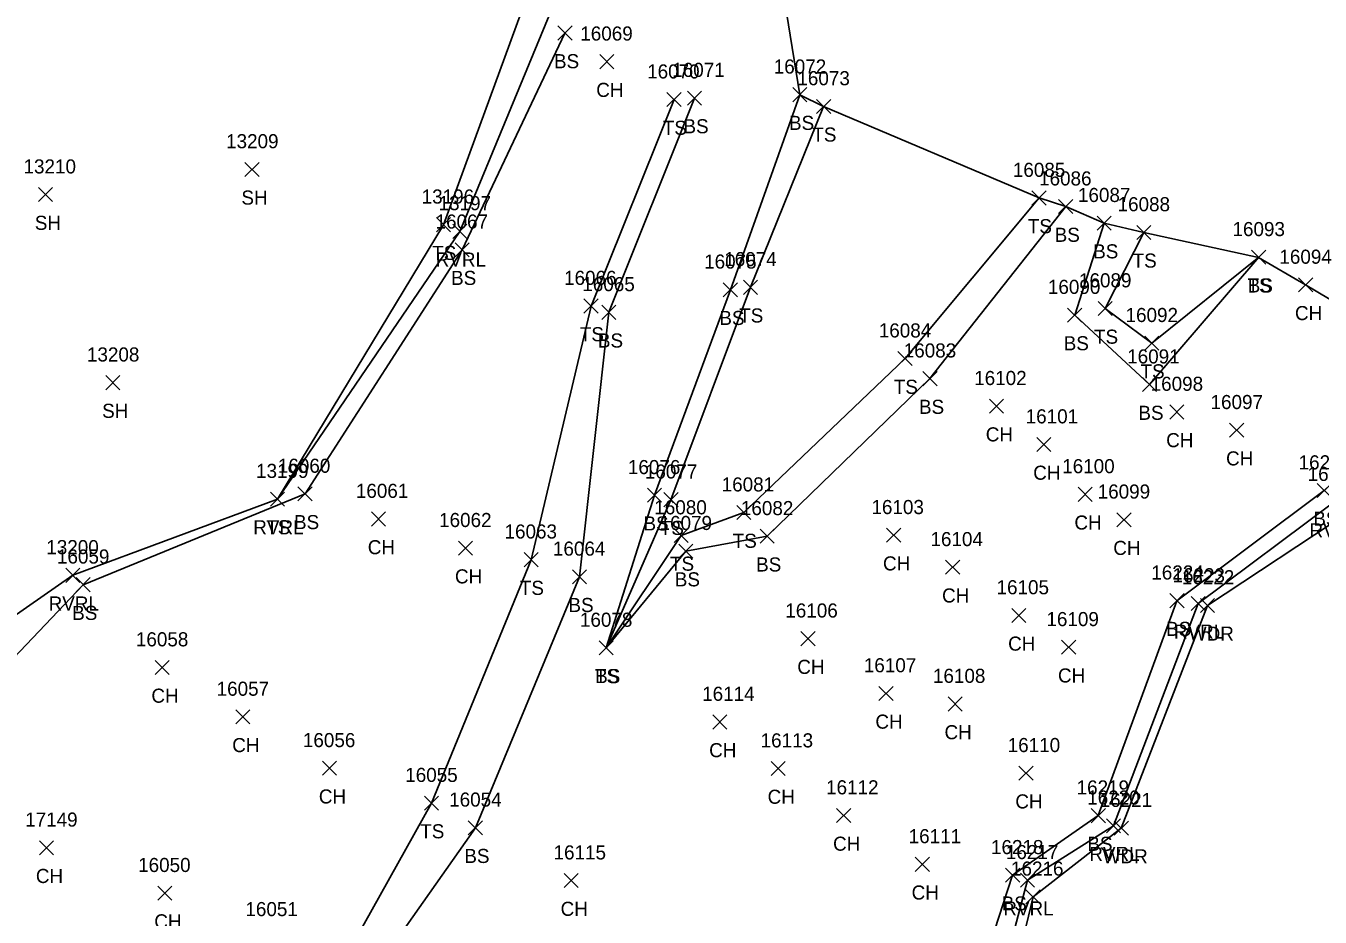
# Model space of a CAD drawing. Extents: x 1482574 to 1485769, y 580696 to 595649.
# Drawn here: x 1483999 to 1484182.5, y 583260.8 to 583387.2 of the extents above; entities that cross this region are included whole.
import ezdxf

# ---------------------------------------------------------------- set-up
doc = ezdxf.new("R2010")
doc.units = 0
for name, color, linetype in [('L_A', 7, 'Continuous'), ('L_I', 7, 'Continuous'), ('L_TIC', 7, 'Continuous'), ('LAWA', 7, 'Continuous'), ('LAWE', 7, 'Continuous'), ('LELB', 7, 'Continuous'), ('LSOGP', 7, 'Continuous')]:
    doc.layers.add(name, color=color, linetype=linetype)

msp = doc.modelspace()

# ---------------------------------------------------------------- linework, layer by layer
at = {"layer": 'L_TIC'}
for points in [[(1484074.41, 583385.22), (1484076.41, 583387.22)], [(1484076.41, 583385.22), (1484074.41, 583387.22)], [(1484080.35, 583381.15), (1484082.35, 583383.15)], [(1484082.35, 583381.15), (1484080.35, 583383.15)], [(1484089.87, 583375.77), (1484091.87, 583377.77)], [(1484091.87, 583375.77), (1484089.87, 583377.77)], [(1484092.77, 583375.99), (1484094.77, 583377.99)], [(1484094.77, 583375.99), (1484092.77, 583377.99)], [(1484107.72, 583376.47), (1484109.72, 583378.47)], [(1484109.72, 583376.47), (1484107.72, 583378.47)], [(1484111.08, 583374.81), (1484113.08, 583376.81)], [(1484113.08, 583374.81), (1484111.08, 583376.81)], [(1484030.04, 583365.87), (1484032.04, 583367.87)], [(1484032.04, 583365.87), (1484030.04, 583367.87)], [(1484000.75, 583362.29), (1484002.75, 583364.29)], [(1484002.75, 583362.29), (1484000.75, 583364.29)], [(1484141.62, 583361.81), (1484143.62, 583363.81)], [(1484143.62, 583361.81), (1484141.62, 583363.81)], [(1484145.4, 583360.59), (1484147.4, 583362.59)], [(1484147.4, 583360.59), (1484145.4, 583362.59)], [(1484057.17, 583358.02), (1484059.17, 583360.02)], [(1484059.17, 583358.02), (1484057.17, 583360.02)], [(1484150.86, 583358.24), (1484152.86, 583360.24)], [(1484152.86, 583358.24), (1484150.86, 583360.24)], [(1484059.51, 583357.08), (1484061.51, 583359.08)], [(1484061.51, 583357.08), (1484059.51, 583359.08)], [(1484156.48, 583356.93), (1484158.48, 583358.93)], [(1484158.48, 583356.93), (1484156.48, 583358.93)], [(1484059.82, 583354.47), (1484061.82, 583356.47)], [(1484061.82, 583354.47), (1484059.82, 583356.47)], [(1484172.77, 583353.4), (1484174.77, 583355.4)], [(1484174.77, 583353.4), (1484172.77, 583355.4)], [(1484172.77, 583353.4), (1484174.77, 583355.4)], [(1484174.77, 583353.4), (1484172.77, 583355.4)], [(1484097.86, 583348.79), (1484099.86, 583350.79)], [(1484099.86, 583348.79), (1484097.86, 583350.79)], [(1484100.7, 583349.14), (1484102.7, 583351.14)], [(1484102.7, 583349.14), (1484100.7, 583351.14)], [(1484179.42, 583349.48), (1484181.42, 583351.48)], [(1484181.42, 583349.48), (1484179.42, 583351.48)], [(1484078.1, 583346.48), (1484080.1, 583348.48)], [(1484080.1, 583346.48), (1484078.1, 583348.48)], [(1484080.64, 583345.59), (1484082.64, 583347.59)], [(1484082.64, 583345.59), (1484080.64, 583347.59)], [(1484146.68, 583345.2), (1484148.68, 583347.2)], [(1484148.68, 583345.2), (1484146.68, 583347.2)], [(1484151.01, 583346.13), (1484153.01, 583348.13)], [(1484153.01, 583346.13), (1484151.01, 583348.13)], [(1484157.6, 583341.21), (1484159.6, 583343.21)], [(1484159.6, 583341.21), (1484157.6, 583343.21)], [(1484122.62, 583339.02), (1484124.62, 583341.02)], [(1484124.62, 583339.02), (1484122.62, 583341.02)], [(1484010.3, 583335.61), (1484012.3, 583337.61)], [(1484012.3, 583335.61), (1484010.3, 583337.61)], [(1484126.16, 583336.18), (1484128.16, 583338.18)], [(1484128.16, 583336.18), (1484126.16, 583338.18)], [(1484157.27, 583335.33), (1484159.27, 583337.33)], [(1484159.27, 583335.33), (1484157.27, 583337.33)], [(1484135.58, 583332.27), (1484137.58, 583334.27)], [(1484137.58, 583332.27), (1484135.58, 583334.27)], [(1484161.17, 583331.45), (1484163.17, 583333.45)], [(1484163.17, 583331.45), (1484161.17, 583333.45)], [(1484169.65, 583328.86), (1484171.65, 583330.86)], [(1484171.65, 583328.86), (1484169.65, 583330.86)], [(1484142.31, 583326.83), (1484144.31, 583328.83)], [(1484144.31, 583326.83), (1484142.31, 583328.83)], [(1484033.64, 583319.09), (1484035.64, 583321.09)], [(1484035.64, 583319.09), (1484033.64, 583321.09)], [(1484033.64, 583319.09), (1484035.64, 583321.09)], [(1484035.64, 583319.09), (1484033.64, 583321.09)], [(1484037.55, 583319.82), (1484039.55, 583321.82)], [(1484039.55, 583319.82), (1484037.55, 583321.82)], [(1484087.1, 583319.63), (1484089.1, 583321.63)], [(1484089.1, 583319.63), (1484087.1, 583321.63)], [(1484089.44, 583319), (1484091.44, 583321)], [(1484091.44, 583319), (1484089.44, 583321)], [(1484148.15, 583319.76), (1484150.15, 583321.76)], [(1484150.15, 583319.76), (1484148.15, 583321.76)], [(1484182.07, 583320.3), (1484184.07, 583322.3)], [(1484184.07, 583320.3), (1484182.07, 583322.3)], [(1484099.78, 583317.17), (1484101.78, 583319.17)], [(1484101.78, 583317.17), (1484099.78, 583319.17)], [(1484047.96, 583316.26), (1484049.96, 583318.26)], [(1484049.96, 583316.26), (1484047.96, 583318.26)], [(1484153.67, 583316.16), (1484155.67, 583318.16)], [(1484155.67, 583316.16), (1484153.67, 583318.16)], [(1484090.89, 583313.92), (1484092.89, 583315.92)], [(1484092.89, 583313.92), (1484090.89, 583315.92)], [(1484103.07, 583313.81), (1484105.07, 583315.81)], [(1484105.07, 583313.81), (1484103.07, 583315.81)], [(1484121.01, 583313.96), (1484123.01, 583315.96)], [(1484123.01, 583313.96), (1484121.01, 583315.96)], [(1484060.32, 583312.12), (1484062.32, 583314.12)], [(1484062.32, 583312.12), (1484060.32, 583314.12)], [(1484091.54, 583311.7), (1484093.54, 583313.7)], [(1484093.54, 583311.7), (1484091.54, 583313.7)], [(1484069.6, 583310.49), (1484071.6, 583312.49)], [(1484071.6, 583310.49), (1484069.6, 583312.49)], [(1484004.63, 583308.27), (1484006.63, 583310.27)], [(1484006.63, 583308.27), (1484004.63, 583310.27)], [(1484076.46, 583308.06), (1484078.46, 583310.06)], [(1484078.46, 583308.06), (1484076.46, 583310.06)], [(1484129.38, 583309.41), (1484131.38, 583311.41)], [(1484131.38, 583309.41), (1484129.38, 583311.41)], [(1484006.1, 583306.94), (1484008.1, 583308.94)], [(1484008.1, 583306.94), (1484006.1, 583308.94)], [(1484161.18, 583304.67), (1484163.18, 583306.67)], [(1484163.18, 583304.67), (1484161.18, 583306.67)], [(1484164.17, 583304.28), (1484166.17, 583306.28)], [(1484166.17, 583304.28), (1484164.17, 583306.28)], [(1484165.5, 583304), (1484167.5, 583306)], [(1484167.5, 583304), (1484165.5, 583306)], [(1484138.75, 583302.58), (1484140.75, 583304.58)], [(1484140.75, 583302.58), (1484138.75, 583304.58)], [(1484108.86, 583299.28), (1484110.86, 583301.28)], [(1484110.86, 583299.28), (1484108.86, 583301.28)], [(1484080.25, 583297.97), (1484082.25, 583299.97)], [(1484082.25, 583297.97), (1484080.25, 583299.97)], [(1484080.25, 583297.97), (1484082.25, 583299.97)], [(1484082.25, 583297.97), (1484080.25, 583299.97)], [(1484145.82, 583298.06), (1484147.82, 583300.06)], [(1484147.82, 583298.06), (1484145.82, 583300.06)], [(1484017.29, 583295.19), (1484019.29, 583297.19)], [(1484019.29, 583295.19), (1484017.29, 583297.19)], [(1484119.93, 583291.51), (1484121.93, 583293.51)], [(1484121.93, 583291.51), (1484119.93, 583293.51)], [(1484129.73, 583290.01), (1484131.73, 583292.01)], [(1484131.73, 583290.01), (1484129.73, 583292.01)], [(1484028.74, 583288.18), (1484030.74, 583290.18)], [(1484030.74, 583288.18), (1484028.74, 583290.18)], [(1484096.36, 583287.46), (1484098.36, 583289.46)], [(1484098.36, 583287.46), (1484096.36, 583289.46)], [(1484041.02, 583280.89), (1484043.02, 583282.89)], [(1484043.02, 583280.89), (1484041.02, 583282.89)], [(1484104.65, 583280.85), (1484106.65, 583282.85)], [(1484106.65, 583280.85), (1484104.65, 583282.85)], [(1484139.77, 583280.19), (1484141.77, 583282.19)], [(1484141.77, 583280.19), (1484139.77, 583282.19)], [(1484055.48, 583275.95), (1484057.48, 583277.95)], [(1484057.48, 583275.95), (1484055.48, 583277.95)], [(1484113.93, 583274.19), (1484115.93, 583276.19)], [(1484115.93, 583274.19), (1484113.93, 583276.19)], [(1484150.03, 583274.17), (1484152.03, 583276.17)], [(1484152.03, 583274.17), (1484150.03, 583276.17)], [(1484061.7, 583272.45), (1484063.7, 583274.45)], [(1484063.7, 583272.45), (1484061.7, 583274.45)], [(1484152.18, 583272.74), (1484154.18, 583274.74)], [(1484154.18, 583272.74), (1484152.18, 583274.74)], [(1484153.29, 583272.4), (1484155.29, 583274.4)], [(1484155.29, 583272.4), (1484153.29, 583274.4)], [(1484000.9, 583269.61), (1484002.9, 583271.61)], [(1484002.9, 583269.61), (1484000.9, 583271.61)], [(1484125.07, 583267.26), (1484127.07, 583269.26)], [(1484127.07, 583267.26), (1484125.07, 583269.26)], [(1484137.88, 583265.71), (1484139.88, 583267.71)], [(1484139.88, 583265.71), (1484137.88, 583267.71)], [(1484075.3, 583264.95), (1484077.3, 583266.95)], [(1484077.3, 583264.95), (1484075.3, 583266.95)], [(1484139.99, 583265), (1484141.99, 583267)], [(1484141.99, 583265), (1484139.99, 583267)], [(1484017.69, 583263.17), (1484019.69, 583265.17)], [(1484019.69, 583263.17), (1484017.69, 583265.17)], [(1484140.77, 583262.66), (1484142.77, 583264.66)], [(1484142.77, 583262.66), (1484140.77, 583264.66)]]:
    msp.add_lwpolyline(points, dxfattribs=at)
at = {"layer": 'LAWA'}
msp.add_lwpolyline([(1484201.41, 583061.3), (1484160.74, 583100.74), (1484150.24, 583111.36), (1484136.57, 583134.41), (1484137.54, 583170.58), (1484134.45, 583211.55), (1484137.37, 583245.24), (1484141.77, 583263.66), (1484154.29, 583273.4), (1484166.5, 583305), (1484186.71, 583318.32)], dxfattribs=at)
at = {"layer": 'LAWE'}
for points in [[(1484096.51, 583594.8), (1484124.11, 583550.5), (1484141.62, 583514.22), (1484141.7, 583495.5), (1484137.47, 583476.54), (1484124.63, 583457.15), (1484113.5, 583428.7), (1484104.65, 583402.59), (1484092.97, 583397.84), (1484086.3, 583397.24), (1484074.61, 583392.28), (1484060.51, 583358.08), (1484034.64, 583320.09), (1484005.63, 583309.27), (1483981.32, 583292.35), (1483974.4, 583292.08), (1483973.51, 583273.55)], [(1484296.89, 582997.2), (1484267.68, 583013.86), (1484240.18, 583031.57), (1484214.6, 583050.38), (1484199, 583059.94), (1484160.06, 583094.58), (1484146.93, 583106.74), (1484134.8, 583132.92), (1484133.67, 583169.13), (1484133.08, 583211.04), (1484135.42, 583244.85), (1484140.99, 583266), (1484153.18, 583273.74), (1484165.17, 583305.28), (1484184.4, 583319.66), (1484206.14, 583339.52)]]:
    msp.add_lwpolyline(points, dxfattribs=at)
at = {"layer": 'LELB'}
for points in [[(1484027.32, 583512.52), (1484036.92, 583502.64), (1484059.3, 583465.23), (1484071.62, 583424.43), (1484070.61, 583393.07), (1484058.17, 583359.02), (1484034.64, 583320.09)], [(1484134.32, 583041.83), (1484124.78, 583054.91), (1484117.02, 583058.63), (1484101.02, 583072.3), (1484085.52, 583086.06), (1484074.21, 583096.81), (1484059.27, 583112.71), (1484034.01, 583132.93), (1484019.38, 583154.26), (1484003.66, 583168.66), (1483989.55, 583189.28), (1483976.67, 583206.55), (1483964.81, 583226.25), (1483962.44, 583244.35), (1483964.82, 583257.93), (1483978.41, 583277.75), (1484007.1, 583307.94), (1484038.55, 583320.82), (1484060.82, 583355.47), (1484075.41, 583386.22)], [(1483964.81, 583226.25), (1483977.02, 583226.36), (1483988.99, 583207.71), (1484008.76, 583183.69), (1484015.75, 583182.85), (1484021.37, 583205.9), (1484030.56, 583228.26), (1484044.05, 583246.92), (1484062.7, 583273.45), (1484077.46, 583309.06), (1484081.64, 583346.59), (1484093.77, 583376.99)], [(1483977.02, 583226.36), (1483991.96, 583210), (1484012.43, 583191.18), (1484017.11, 583206.09), (1484020.76, 583232.59), (1484040.77, 583248.79), (1484056.48, 583276.95), (1484070.6, 583311.49), (1484079.1, 583347.48), (1484090.87, 583376.77)], [(1484108.72, 583377.47), (1484098.86, 583349.79), (1484088.1, 583320.63), (1484081.25, 583298.97), (1484092.54, 583312.7), (1484104.07, 583314.81), (1484127.16, 583337.18), (1484146.4, 583361.59)], [(1484112.08, 583375.81), (1484101.7, 583350.14), (1484090.44, 583320), (1484081.25, 583298.97), (1484091.89, 583314.92), (1484100.78, 583318.17), (1484123.62, 583340.02), (1484142.62, 583362.81)], [(1484151.86, 583359.24), (1484147.68, 583346.2), (1484158.27, 583336.33), (1484173.77, 583354.4)], [(1484157.48, 583357.93), (1484152.01, 583347.13), (1484158.6, 583342.21), (1484173.77, 583354.4)], [(1484295.39, 582993.52), (1484266.04, 583009.36), (1484238.93, 583028.7), (1484213.89, 583047.93), (1484197.36, 583058.66), (1484159.37, 583086.86), (1484140.8, 583102.64), (1484137.72, 583109.82), (1484131.28, 583132.4), (1484130.58, 583168.28), (1484131.66, 583209.65), (1484131.19, 583243.18), (1484138.88, 583266.71), (1484151.03, 583275.17), (1484162.18, 583305.67), (1484183.07, 583321.3), (1484204.49, 583341.55)]]:
    msp.add_lwpolyline(points, dxfattribs=at)
at = {"layer": 'LSOGP'}
msp.add_lwpolyline([(1484096.51, 583594.8), (1484124.11, 583550.5), (1484141.62, 583514.22), (1484141.7, 583495.5), (1484137.47, 583476.54), (1484124.63, 583457.15), (1484113.5, 583428.7), (1484104.65, 583402.59), (1484104.65, 583402.59), (1484108.72, 583377.46), (1484112.07, 583375.81), (1484142.62, 583362.81), (1484146.4, 583361.59), (1484151.86, 583359.23), (1484157.47, 583357.92), (1484173.76, 583354.39), (1484180.41, 583350.47), (1484187.16, 583346.48)], dxfattribs=at)

# ---------------------------------------------------------------- texts
at = {"layer": 'L_A'}
for s, p in [('BS', (1484073.85, 583381.22)), ('CH', (1484079.84, 583377.15)), ('BS', (1484092.21, 583371.99)), ('BS', (1484107.17, 583372.47)), ('TS', (1484089.28, 583371.77)), ('TS', (1484110.48, 583370.81)), ('SH', (1484029.53, 583361.87)), ('SH', (1484000.24, 583358.29)), ('TS', (1484141.03, 583357.81)), ('BS', (1484144.84, 583356.59)), ('TS', (1484056.58, 583354.02)), ('BS', (1484150.3, 583354.24)), ('RVRL', (1484057.08, 583353.08)), ('TS', (1484155.89, 583352.93)), ('BS', (1484059.26, 583350.47)), ('TS', (1484172.18, 583349.4)), ('BS', (1484172.21, 583349.4)), ('BS', (1484097.3, 583344.79)), ('TS', (1484100.11, 583345.14)), ('CH', (1484178.91, 583345.48)), ('TS', (1484077.51, 583342.48)), ('BS', (1484080.08, 583341.59)), ('BS', (1484146.12, 583341.2)), ('TS', (1484150.42, 583342.13)), ('TS', (1484157.01, 583337.21)), ('TS', (1484122.03, 583335.02)), ('SH', (1484009.79, 583331.61)), ('BS', (1484125.6, 583332.18)), ('BS', (1484156.71, 583331.33)), ('CH', (1484135.07, 583328.27)), ('CH', (1484160.65, 583327.45)), ('CH', (1484169.14, 583324.86)), ('CH', (1484141.8, 583322.83)), ('RVRL', (1484031.21, 583315.09)), ('TS', (1484033.05, 583315.09)), ('BS', (1484036.99, 583315.82)), ('BS', (1484086.54, 583315.63)), ('TS', (1484088.85, 583315)), ('CH', (1484147.64, 583315.76)), ('BS', (1484181.51, 583316.3)), ('TS', (1484099.19, 583313.17)), ('RVRL', (1484180.97, 583314.66)), ('CH', (1484047.45, 583312.26)), ('CH', (1484153.15, 583312.16)), ('TS', (1484090.3, 583309.92)), ('BS', (1484102.51, 583309.81)), ('CH', (1484120.5, 583309.96)), ('CH', (1484059.81, 583308.12)), ('BS', (1484090.98, 583307.7)), ('TS', (1484069.01, 583306.49)), ('RVRL', (1484002.2, 583304.27)), ('BS', (1484075.9, 583304.06)), ('CH', (1484128.87, 583305.41)), ('BS', (1484005.54, 583302.94)), ('BS', (1484160.62, 583300.67)), ('CH', (1484138.24, 583298.58)), ('RVRL', (1484161.74, 583300.28)), ('WDR', (1484163.86, 583300)), ('CH', (1484108.35, 583295.28)), ('TS', (1484079.66, 583293.97)), ('BS', (1484079.69, 583293.97)), ('CH', (1484145.31, 583294.06)), ('CH', (1484016.77, 583291.19)), ('CH', (1484119.42, 583287.51)), ('CH', (1484129.22, 583286.01)), ('CH', (1484028.23, 583284.18)), ('CH', (1484095.85, 583283.46)), ('CH', (1484040.51, 583276.89)), ('CH', (1484104.14, 583276.85)), ('CH', (1484139.26, 583276.19)), ('TS', (1484054.89, 583271.95)), ('CH', (1484113.42, 583270.19)), ('BS', (1484149.47, 583270.17)), ('BS', (1484061.14, 583268.45)), ('RVRL', (1484149.75, 583268.74)), ('WDR', (1484151.65, 583268.4)), ('CH', (1484000.39, 583265.61)), ('CH', (1484124.56, 583263.26)), ('CH', (1484074.79, 583260.95)), ('BS', (1484137.32, 583261.71)), ('RVRL', (1484137.56, 583261)), ('CH', (1484017.18, 583259.17))]:
    msp.add_text(s, height=2, dxfattribs=at).set_placement(p)
at = {"layer": 'L_I'}
for s, p in [('16069', (1484077.58, 583385.15)), ('16070', (1484087.06, 583379.77)), ('16071', (1484090.62, 583379.99)), ('16072', (1484105.01, 583380.47)), ('16073', (1484108.36, 583378.81)), ('13209', (1484027.36, 583369.87)), ('13210', (1483998.64, 583366.29)), ('16085', (1484138.91, 583365.81)), ('16086', (1484142.63, 583364.59)), ('13196', (1484055.09, 583362.02)), ('13197', (1484057.49, 583361.08)), ('16087', (1484148.14, 583362.24)), ('16088', (1484153.76, 583360.93)), ('16067', (1484057.06, 583358.47)), ('16093', (1484170.05, 583357.4)), ('16093', (1484170.05, 583357.4)), ('16075', (1484095.14, 583352.79)), ('16074', (1484097.99, 583353.14)), ('16094', (1484176.7, 583353.48)), ('16066', (1484075.28, 583350.48)), ('16089', (1484148.29, 583350.13)), ('16065', (1484077.87, 583349.59)), ('16090', (1484143.88, 583349.2)), ('16092', (1484154.89, 583345.21)), ('16084', (1484119.9, 583343.02)), ('13208', (1484007.63, 583339.61)), ('16083', (1484123.44, 583340.18)), ('16091', (1484155.12, 583339.33)), ('16102', (1484133.43, 583336.27)), ('16098', (1484158.45, 583335.45)), ('16097', (1484166.94, 583332.86)), ('16101', (1484140.73, 583330.83)), ('16225', (1484179.43, 583324.3)), ('13199', (1484031.61, 583323.09)), ('13199', (1484031.61, 583323.09)), ('16060', (1484034.7, 583323.82)), ('16076', (1484084.33, 583323.63)), ('16077', (1484086.73, 583323)), ('16100', (1484145.91, 583323.76)), ('16226', (1484180.71, 583322.66)), ('16081', (1484097.63, 583321.17)), ('16061', (1484045.76, 583320.26)), ('16099', (1484150.94, 583320.16)), ('16080', (1484088.08, 583317.92)), ('16082', (1484100.35, 583317.81)), ('16103', (1484118.86, 583317.96)), ('16062', (1484057.56, 583316.12)), ('16079', (1484088.82, 583315.7)), ('16063', (1484066.84, 583314.49)), ('16104', (1484127.23, 583313.41)), ('13200', (1484001.87, 583312.27)), ('16064', (1484073.7, 583312.06)), ('16059', (1484003.38, 583310.94)), ('16224', (1484158.54, 583308.67)), ('16223', (1484161.54, 583308.28)), ('16222', (1484162.86, 583308)), ('16105', (1484136.6, 583306.58)), ('16106', (1484106.65, 583303.28)), ('16078', (1484077.53, 583301.97)), ('16078', (1484077.53, 583301.97)), ('16109', (1484143.67, 583302.06)), ('16058', (1484014.57, 583299.19)), ('16107', (1484117.78, 583295.51)), ('16108', (1484127.58, 583294.01)), ('16057', (1484026.02, 583292.18)), ('16114', (1484094.86, 583291.46)), ('16056', (1484038.25, 583284.89)), ('16113', (1484103.15, 583284.85)), ('16110', (1484138.18, 583284.19)), ('16055', (1484052.76, 583279.95)), ('16054', (1484058.99, 583276.45)), ('16112', (1484112.43, 583278.19)), ('16219', (1484147.95, 583278.17)), ('16220', (1484149.46, 583276.74)), ('16221', (1484151.22, 583276.4)), ('17149', (1483998.87, 583273.61)), ('16111', (1484124.14, 583271.26)), ('16218', (1484135.81, 583269.71)), ('16115', (1484073.79, 583268.95)), ('16217', (1484137.92, 583269)), ('16050', (1484014.89, 583267.17)), ('16216', (1484138.65, 583266.66)), ('16051', (1484030.1, 583260.91))]:
    msp.add_text(s, height=2, dxfattribs=at).set_placement(p)

doc.saveas('drawing.dxf')
